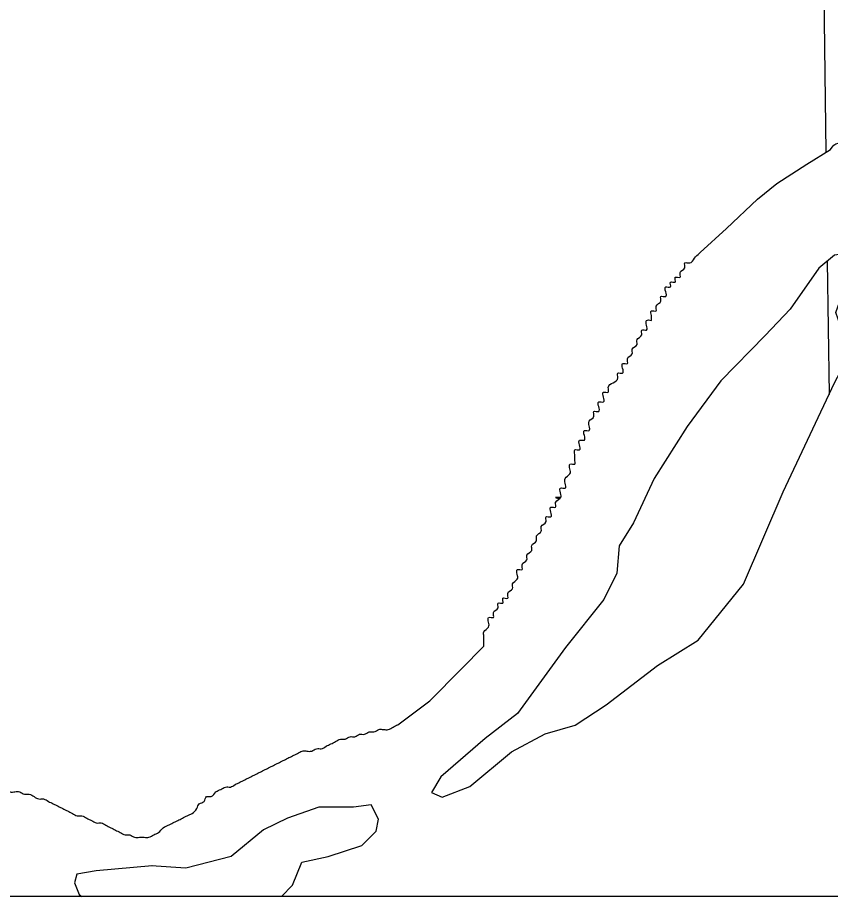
# Model space of a CAD drawing. Extents: x 813775 to 1157140, y 1757555 to 1979907.
# Drawn here: x 1037273 to 1038220, y 1798155 to 1799179 of the extents above; entities that cross this region are included whole.
import ezdxf

# ---------------------------------------------------------------- set-up
doc = ezdxf.new("R2010")
doc.units = 0
for name, color, linetype in [('Level 5', 7, 'Continuous'), ('Level 9', 7, 'Continuous'), ('R_Draft', 7, 'Continuous')]:
    doc.layers.add(name, color=color, linetype=linetype)

msp = doc.modelspace()

# ---------------------------------------------------------------- linework, layer by layer
at = {"layer": 'Level 5'}
for points in [[(1038202.8603760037, 1799970.1035255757), (1038215.0491452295, 1799022.1287351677)], [(1038216.6842154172, 1798894.9620524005), (1038218.6789389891, 1798739.823526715)]]:
    msp.add_lwpolyline(points, dxfattribs=at)
at = {"layer": 'Level 9'}
for points in [[(1038068.4545649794, 1798905.153458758), (1038099.1624905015, 1798933.2265803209), (1038135.2220356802, 1798967.296468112), (1038157.9111877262, 1798985.5481936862), (1038192.7552426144, 1799007.8558583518), (1038220.3063558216, 1799025.296396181)], [(1038066.3013263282, 1798453.245834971), (1038119.0251270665, 1798518.8311304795), (1038165.0521305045, 1798626.2793805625), (1038225.026710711, 1798753.2636761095), (1038241.7638028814, 1798784.8082260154), (1038245.9480759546, 1798805.7397033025), (1038240.3690452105, 1798814.112294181), (1038232.0004991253, 1798819.6940214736), (1038226.4214684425, 1798835.043771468), (1038237.5795298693, 1798865.743271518), (1038244.5533182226, 1798893.6519079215), (1038236.1847721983, 1798903.4199306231), (1038225.026710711, 1798902.0244987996), (1038206.8948609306, 1798886.6747488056), (1038173.4206765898, 1798839.2300669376), (1038144.1307653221, 1798808.530566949), (1038092.5247312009, 1798755.5041577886), (1038053.4715161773, 1798702.477748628)], [(1038053.4715161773, 1798702.477748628), (1038014.695292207, 1798641.629130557)], [(1038014.695292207, 1798641.629130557), (1037990.9844116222, 1798589.9981532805), (1037974.2473195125, 1798563.4849487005), (1037971.4578041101, 1798531.3900168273), (1037956.1154696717, 1798500.6905168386), (1037911.483223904, 1798444.8732440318)], [(1037716.2226904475, 1798354.867077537), (1037753.5997272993, 1798382.5755667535), (1037789.8634269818, 1798419.554509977), (1037816.3636419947, 1798446.4167812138)], [(1037911.483223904, 1798444.8732440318), (1037855.69291671, 1798368.1244939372), (1037818.0344594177, 1798338.8204257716), (1037766.4284252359, 1798294.1666075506), (1037755.2703638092, 1798276.02599391), (1037767.8231829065, 1798270.4442666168), (1037799.9026095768, 1798283.0031529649), (1037848.7191283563, 1798323.4706757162), (1037887.7723433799, 1798344.4021530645), (1037922.6412853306, 1798354.1701757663), (1037958.904985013, 1798377.8925167), (1038018.879565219, 1798423.9417667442), (1038066.3013263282, 1798453.245834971)], [(1037580.6489002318, 1798154.8075221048), (1037593.2024132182, 1798168.0281332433), (1037604.3604747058, 1798194.5413378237), (1037635.0451436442, 1798201.5184969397), (1037674.098358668, 1798214.077383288), (1037690.8354508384, 1798230.8225651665), (1037693.6249661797, 1798244.7768833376), (1037685.2564200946, 1798261.5220651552), (1037664.335054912, 1798258.7312015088), (1037623.8870822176, 1798258.7312015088), (1037587.6233825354, 1798246.1723151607), (1037559.7282289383, 1798232.2179969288), (1037522.0697715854, 1798201.5184969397), (1037469.0689797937, 1798187.5641787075), (1037428.6210070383, 1798190.355042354)], [(1037430.01576477, 1798190.355042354), (1037364.4621538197, 1798184.773315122), (1037342.1460309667, 1798180.5870196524), (1037339.3565155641, 1798170.81899689), (1037344.9355463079, 1798156.8646787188), (1037347.9407073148, 1798154.8075221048)]]:
    msp.add_lwpolyline(points, dxfattribs=at)
for points in [[(1038220.3063558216, 1799025.296396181), (1038229.211915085, 1799032.498145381), (1038234.7909458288, 1799032.498145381), (1038240.3699765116, 1799038.0798726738), (1038245.9490072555, 1799043.6615999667), (1038245.9490072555, 1799038.0798726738), (1038251.528037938, 1799043.6615999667), (1038257.1070686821, 1799043.6615999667), (1038257.1070686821, 1799049.2433272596), (1038262.6860994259, 1799049.2433272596), (1038268.2651301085, 1799049.2433272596), (1038273.8441608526, 1799054.8250544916), (1038279.4231915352, 1799054.8250544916), (1038305.4054662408, 1799086.3695197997)], [(1038011.6297171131, 1798825.9742361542), (1038011.6297171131, 1798831.555963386), (1038011.6297171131, 1798837.1376906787), (1038017.208747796, 1798837.1376906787), (1038017.208747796, 1798842.7194179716), (1038022.78777854, 1798848.3011452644), (1038022.78777854, 1798853.8828724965), (1038028.3668092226, 1798853.8828724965), (1038028.3668092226, 1798859.4645997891), (1038028.3668092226, 1798865.0463270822), (1038033.9458399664, 1798865.0463270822), (1038033.9458399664, 1798870.6280543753), (1038039.5248707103, 1798870.6280543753), (1038039.5248707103, 1798876.209781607), (1038045.1039013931, 1798876.209781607), (1038045.1039013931, 1798881.7915089), (1038050.6829321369, 1798887.3732361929), (1038050.6829321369, 1798892.9549634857), (1038056.2619628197, 1798892.9549634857), (1038061.8409935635, 1798898.5366907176), (1038067.4200242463, 1798904.1184180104), (1038068.4545649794, 1798905.153458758)], [(1037816.3636419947, 1798446.432897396), (1037816.3636419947, 1798451.9985085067), (1037816.3636419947, 1798457.5802357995), (1037816.3636419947, 1798463.1619630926), (1037821.9426726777, 1798468.7436903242), (1037821.9426726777, 1798474.3254176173), (1037821.9426726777, 1798479.90714491), (1037827.5217034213, 1798479.90714491), (1037827.5217034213, 1798485.4888722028), (1037833.100734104, 1798491.0705994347), (1037833.100734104, 1798496.6523267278), (1037838.6797648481, 1798496.6523267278), (1037838.6797648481, 1798502.2340540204), (1037844.2587955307, 1798502.2340540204), (1037844.2587955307, 1798507.8157813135), (1037849.8378262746, 1798513.3975085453), (1037849.8378262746, 1798518.9792358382), (1037855.4168570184, 1798524.560963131), (1037855.4168570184, 1798530.142690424), (1037855.4168570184, 1798535.7244176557), (1037860.9958877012, 1798535.7244176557), (1037860.9958877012, 1798541.3061449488), (1037866.5749184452, 1798546.8878722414), (1037866.5749184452, 1798552.4695995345), (1037872.1539491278, 1798558.0513267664), (1037872.1539491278, 1798563.6330540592), (1037877.7329798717, 1798569.214781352), (1037877.7329798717, 1798574.7965086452), (1037883.3120105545, 1798580.3782358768), (1037883.3120105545, 1798585.9599631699), (1037888.8910412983, 1798591.5416904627), (1037888.8910412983, 1798597.1234177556), (1037894.4700720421, 1798597.1234177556), (1037894.4700720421, 1798602.7051449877), (1037894.4700720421, 1798608.2868722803), (1037900.0491027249, 1798608.2868722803), (1037900.0491027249, 1798613.8685995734), (1037905.6281334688, 1798619.4503268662), (1037900.0491027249, 1798619.4503268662), (1037905.6281334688, 1798619.4503268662), (1037905.6281334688, 1798625.032054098), (1037905.6281334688, 1798630.613781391), (1037911.2071641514, 1798630.613781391), (1037911.2071641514, 1798636.195508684), (1037911.2071641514, 1798641.7772359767), (1037916.7861948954, 1798647.3589632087), (1037916.7861948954, 1798652.9406905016), (1037916.7861948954, 1798658.5224177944), (1037922.3652255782, 1798658.5224177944), (1037922.3652255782, 1798664.1041450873), (1037922.3652255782, 1798669.6858723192), (1037922.3652255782, 1798675.267599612), (1037927.944256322, 1798675.267599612), (1037927.944256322, 1798680.849326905), (1037927.944256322, 1798686.4310541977), (1037933.5232870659, 1798686.4310541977), (1037933.5232870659, 1798692.0127814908), (1037933.5232870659, 1798697.5945087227), (1037939.1023177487, 1798697.5945087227), (1037939.1023177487, 1798703.1762360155), (1037939.1023177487, 1798708.7579633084), (1037944.6813484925, 1798714.3396906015), (1037944.6813484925, 1798719.921417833), (1037950.2603791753, 1798719.921417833), (1037950.2603791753, 1798725.5031451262), (1037950.2603791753, 1798731.0848724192), (1037955.8394099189, 1798731.0848724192), (1037955.8394099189, 1798736.6665997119), (1037955.8394099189, 1798742.248326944), (1037961.418440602, 1798742.248326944), (1037961.418440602, 1798747.8300542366), (1037966.9974713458, 1798753.4117815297), (1037972.5765020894, 1798758.9935088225), (1037972.5765020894, 1798764.5752360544), (1037978.1555327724, 1798764.5752360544), (1037978.1555327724, 1798770.1569633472), (1037978.1555327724, 1798775.7386906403), (1037983.734563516, 1798775.7386906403), (1037983.734563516, 1798781.320417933), (1037989.3135941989, 1798786.902145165), (1037989.3135941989, 1798792.4838724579), (1037994.8926249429, 1798798.0655997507), (1037994.8926249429, 1798803.6473270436), (1038000.4716556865, 1798809.2290542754), (1038000.4716556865, 1798814.8107815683), (1038006.0506863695, 1798814.8107815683), (1038006.0506863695, 1798820.3925088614), (1038006.0506863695, 1798825.9742361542), (1038011.6297171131, 1798825.9742361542)], [(1037314.5274362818, 1798262.7674761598), (1037320.1064669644, 1798259.976615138), (1037325.6854977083, 1798257.1857541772), (1037331.2645283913, 1798254.3948931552), (1037336.8435591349, 1798251.6040321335), (1037342.4225898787, 1798248.8131711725), (1037348.0016205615, 1798248.8131711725), (1037353.5806513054, 1798246.0223101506), (1037359.1596819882, 1798243.2314491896), (1037364.738712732, 1798240.440588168), (1037370.3177434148, 1798240.440588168), (1037375.8967741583, 1798237.6497271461), (1037381.4758049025, 1798234.8588661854), (1037387.0548355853, 1798232.0680051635), (1037392.6338663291, 1798229.2771442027), (1037398.2128970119, 1798226.4862831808), (1037403.7919277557, 1798226.4862831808), (1037409.3709584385, 1798223.6954222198), (1037414.9499891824, 1798223.6954222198), (1037420.529019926, 1798223.6954222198), (1037426.108050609, 1798223.6954222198), (1037431.6870813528, 1798226.4862831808), (1037437.2661120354, 1798229.2771442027), (1037442.8451427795, 1798234.8588661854), (1037448.4241734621, 1798237.6497271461), (1037454.0032042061, 1798240.440588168), (1037459.5822349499, 1798243.2314491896), (1037465.1612656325, 1798246.0223101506), (1037470.7402963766, 1798248.8131711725), (1037476.3193270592, 1798251.6040321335), (1037481.898357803, 1798257.1857541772), (1037484.6878731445, 1798262.7674761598), (1037490.2669038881, 1798265.5583371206), (1037493.0564192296, 1798271.1400591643), (1037498.6354499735, 1798271.1400591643), (1037504.2144806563, 1798276.721781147), (1037509.7935114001, 1798279.5126421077), (1037515.3725420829, 1798282.3035031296), (1037520.9515728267, 1798282.3035031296), (1037526.5306035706, 1798285.0943641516), (1037532.1096342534, 1798287.8852251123), (1037537.6886649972, 1798290.6760861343), (1037543.26769568, 1798293.466947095), (1037548.8467264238, 1798296.257808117), (1037554.4257571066, 1798299.0486690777), (1037560.0047878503, 1798301.8395300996), (1037565.5838185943, 1798304.6303911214), (1037571.1628492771, 1798307.4212520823), (1037576.7418800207, 1798310.212113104), (1037582.3209107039, 1798313.0029740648), (1037587.8999414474, 1798315.7938350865), (1037593.4789721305, 1798318.5846961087), (1037599.0580028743, 1798321.3755570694), (1037604.6370336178, 1798324.1664180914), (1037610.216064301, 1798324.1664180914), (1037615.7950950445, 1798324.1664180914), (1037621.3741257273, 1798326.9572790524), (1037626.9531564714, 1798326.9572790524), (1037632.5321871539, 1798329.748140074), (1037638.1112178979, 1798332.539001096), (1037643.6902486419, 1798335.3298620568), (1037649.2692793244, 1798338.1207230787), (1037654.8483100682, 1798338.1207230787), (1037660.427340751, 1798340.9115840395), (1037666.006371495, 1798340.9115840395), (1037671.585402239, 1798343.7024450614), (1037677.1644329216, 1798343.7024450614), (1037682.7434636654, 1798346.4933060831), (1037688.3224943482, 1798346.4933060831), (1037693.9015250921, 1798349.2841670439), (1037699.4805557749, 1798349.2841670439), (1037705.0595865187, 1798349.2841670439), (1037710.6386172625, 1798352.0750280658), (1037716.217647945, 1798354.8658890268), (1037716.2226904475, 1798354.867077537)], [(1036820.7832177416, 1798246.0223101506), (1036826.3622484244, 1798248.8131711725), (1036831.9412791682, 1798254.3948931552), (1036837.520309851, 1798257.1857541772), (1036843.099340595, 1798259.976615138), (1036845.8888559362, 1798265.5583371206), (1036851.4678866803, 1798268.3491981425), (1036857.0469173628, 1798271.1400591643), (1036862.6259481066, 1798273.9309201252), (1036868.2049788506, 1798276.721781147), (1036873.7840095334, 1798282.3035031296), (1036879.3630402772, 1798282.3035031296), (1036884.94207096, 1798285.0943641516), (1036890.5211017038, 1798287.8852251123), (1036896.1001323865, 1798287.8852251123), (1036901.6791631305, 1798287.8852251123), (1036907.2581938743, 1798290.6760861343), (1036912.8372245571, 1798290.6760861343), (1036918.4162553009, 1798293.466947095), (1036923.9952859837, 1798293.466947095), (1036929.5743167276, 1798293.466947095), (1036935.1533474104, 1798290.6760861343), (1036940.732378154, 1798290.6760861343), (1036946.311408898, 1798290.6760861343), (1036951.8904395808, 1798290.6760861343), (1036957.4694703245, 1798290.6760861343), (1036963.0485010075, 1798290.6760861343), (1036968.6275317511, 1798287.8852251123), (1036974.2065624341, 1798287.8852251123), (1036976.9960778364, 1798282.3035031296), (1036982.5751085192, 1798279.5126421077), (1036988.1541392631, 1798276.721781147), (1036993.7331699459, 1798273.9309201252), (1036999.3122006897, 1798271.1400591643), (1037004.8912314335, 1798268.3491981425), (1037010.470262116, 1798268.3491981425), (1037016.0492928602, 1798265.5583371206), (1037021.628323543, 1798265.5583371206), (1037027.2073542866, 1798265.5583371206), (1037032.7863850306, 1798262.7674761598), (1037038.3654157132, 1798262.7674761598), (1037043.9444464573, 1798259.976615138), (1037049.5234771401, 1798257.1857541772), (1037055.1025078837, 1798254.3948931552), (1037060.6815385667, 1798251.6040321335), (1037066.2605693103, 1798251.6040321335), (1037071.8396000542, 1798248.8131711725), (1037077.4186307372, 1798246.0223101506), (1037082.9976614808, 1798246.0223101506), (1037088.5766921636, 1798243.2314491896), (1037094.1557229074, 1798240.440588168), (1037099.7347535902, 1798240.440588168), (1037105.3137843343, 1798240.440588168), (1037110.8928150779, 1798240.440588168), (1037116.4718457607, 1798243.2314491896), (1037122.0508765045, 1798246.0223101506), (1037127.6299071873, 1798248.8131711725), (1037133.2089379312, 1798251.6040321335), (1037138.787968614, 1798254.3948931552), (1037141.5774840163, 1798259.976615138), (1037147.1565146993, 1798262.7674761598), (1037152.7355454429, 1798265.5583371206), (1037158.3145761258, 1798268.3491981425), (1037163.8936068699, 1798273.9309201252), (1037169.4726376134, 1798273.9309201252), (1037175.0516682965, 1798276.721781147), (1037180.63069904, 1798276.721781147), (1037186.2097297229, 1798279.5126421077), (1037191.788760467, 1798279.5126421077), (1037197.3677912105, 1798279.5126421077), (1037202.9468218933, 1798279.5126421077), (1037208.5258526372, 1798279.5126421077), (1037214.10488332, 1798279.5126421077), (1037219.6839140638, 1798279.5126421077), (1037225.2629447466, 1798276.721781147), (1037230.8419754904, 1798276.721781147), (1037236.421006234, 1798279.5126421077), (1037242.0000369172, 1798279.5126421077), (1037247.579067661, 1798279.5126421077), (1037253.1580983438, 1798279.5126421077), (1037258.7371290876, 1798279.5126421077), (1037264.3161597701, 1798276.721781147), (1037269.8951905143, 1798276.721781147), (1037275.4742212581, 1798276.721781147), (1037281.0532519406, 1798273.9309201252), (1037286.6322826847, 1798273.9309201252), (1037292.2113133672, 1798271.1400591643), (1037297.7903441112, 1798268.3491981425), (1037303.3693747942, 1798268.3491981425), (1037308.9484055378, 1798265.5583371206), (1037314.5274362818, 1798262.7674761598)]]:
    msp.add_spline(points, degree=3, dxfattribs=at)
at = {"layer": 'R_Draft'}
msp.add_lwpolyline([(912532.0368236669, 1880709.1032680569), (1062535.3952187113, 1880709.1032680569), (1062535.3952187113, 1798154.8075221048), (912532.0368236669, 1798154.8075221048)], close=True, dxfattribs=at)

doc.saveas('drawing.dxf')
